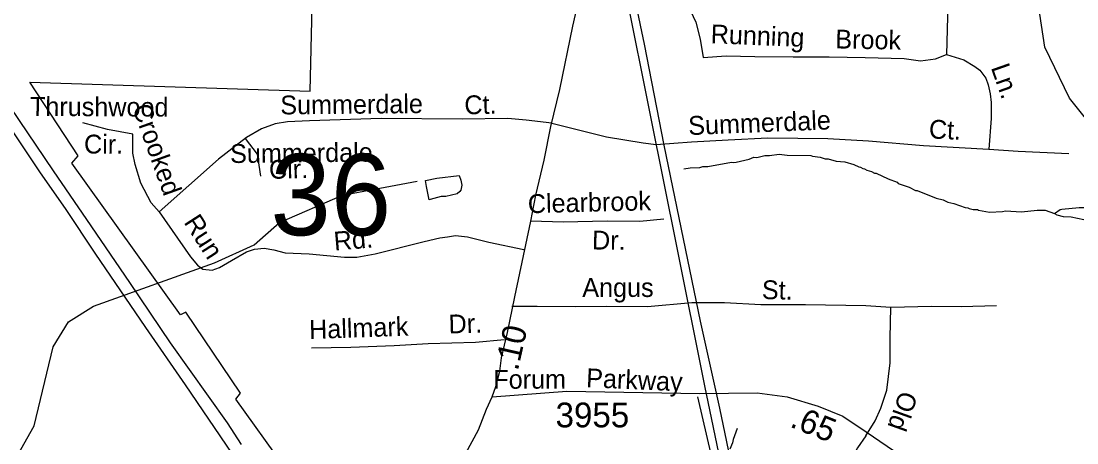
# Model space of a CAD drawing. Extents: x 1547597 to 1699558, y 810033 to 920809.
# Drawn here: x 1613738 to 1619069, y 899092 to 901219 of the extents above; entities that cross this region are included whole.
import ezdxf

# ---------------------------------------------------------------- set-up
doc = ezdxf.new("R2010")
doc.units = 0
for name, color, linetype in [('Exist Boundary Political City Limit New', 7, 'Continuous'), ('Exist Hydrographic Creek Single Shore', 7, 'Continuous'), ('Exist Hydrographic Misc Water Feature', 7, 'Continuous'), ('Exist Road Non-System Type 51', 7, 'Continuous'), ('Exist Road Non-System Type 51 Label', 7, 'Continuous'), ('Exist Road Primary NC Attributed', 7, 'Continuous'), ('Exist Road Primary US Divided Attributed', 7, 'Continuous'), ('Exist Road Secondary Mileage Hundredths English Label', 7, 'Continuous'), ('Exist Road Secondary Structure Standard Bridge Number Label', 7, 'Continuous'), ('Exist Road Secondary Type 51 Attributed', 7, 'Continuous'), ('Exist Road Secondary Type 51 Label', 7, 'Continuous'), ('Exist Road Secondary Type 51 Number Label', 7, 'Continuous'), ('Exist Utilities Electrical Transmission Line', 7, 'Continuous'), ('Map Preparation Boundary City Limit Buffer Line', 7, 'Continuous')]:
    doc.layers.add(name, color=color, linetype=linetype)

msp = doc.modelspace()

# ---------------------------------------------------------------- linework, layer by layer
at = {"layer": 'Exist Boundary Political City Limit New'}
for points in [[(1613781.3, 900910.9), (1615198, 900865.6), (1615211.6, 901508.9)], [(1615770.2, 898455.2), (1615854.3, 898681.6), (1615727.6, 898659), (1615569.2, 898654.5), (1615406.2, 898699.8), (1615225.2, 898808.5), (1615066.8, 898971.6), (1614822.3, 899311.4), (1614845, 899343.2), (1614568.9, 899750.9), (1614541.7, 899737.4), (1613994, 900503.1), (1614025.7, 900539.3), (1613781.3, 900910.9)]]:
    msp.add_lwpolyline(points, dxfattribs=at)
at = {"layer": 'Exist Hydrographic Creek Single Shore'}
msp.add_lwpolyline([(1619181.9, 900644.7), (1619032.1, 900830.1), (1618907.6, 901087.9), (1618847.6, 901478.7)], dxfattribs=at)
at = {"layer": 'Exist Hydrographic Misc Water Feature'}
for points in [[(1617084.5, 900474.3), (1617116.6, 900479.9), (1617164.6, 900481), (1617180.7, 900486.7), (1617204.7, 900486.3), (1617324.9, 900508.3), (1617332.9, 900506.2), (1617348.9, 900507.9), (1617413.1, 900522.8), (1617437.3, 900532.4), (1617453.2, 900532.2), (1617493.4, 900541.5), (1617517.4, 900541.1), (1617565.5, 900548.3), (1617605.3, 900543.5), (1617725.3, 900541.6), (1617733.2, 900537.4), (1617773.1, 900532.8), (1617797, 900524.4), (1617813, 900524.1), (1617852.7, 900513.4), (1617896.6, 900508.7), (1617942.4, 900495.9), (1617968.2, 900483.5), (1617976.2, 900483.4), (1617988.1, 900475.2), (1617996.1, 900474.9), (1618008, 900466.7), (1618031.8, 900460.4), (1618047.6, 900452.1), (1618055.6, 900452), (1618115.2, 900423), (1618160.9, 900406.3), (1618166.8, 900400.1), (1618222.4, 900381.1), (1618254.1, 900364.6), (1618262.1, 900364.5), (1618357.5, 900326.9), (1618393.4, 900318.3), (1618417.1, 900305.9), (1618447.1, 900299.4), (1618504.7, 900278.4), (1618518.6, 900278.2), (1618524.6, 900274.1), (1618544.5, 900269.8), (1618566.5, 900269.4), (1618572.5, 900265.3), (1618628.2, 900256.4), (1618692.3, 900259.2), (1618708.3, 900263), (1618788.2, 900257.7), (1618868.3, 900266.3), (1618908.2, 900265.6), (1618956, 900248.8)], [(1612955.8, 898206.6), (1613198.8, 898293.6), (1613614.7, 898846.4), (1613802.8, 899177.5), (1613899.7, 899576.1), (1613976.7, 899702.5), (1614102.7, 899782), (1614713.8, 899999.3), (1614914.7, 900090.5), (1615041.8, 900202.8), (1615360.7, 900340.7), (1615736.8, 900411.9)], [(1615785.1, 900385.6), (1615779.5, 900415.8), (1615836.4, 900427.4), (1615948.9, 900440.7), (1615958.2, 900417.3), (1615963.7, 900391.3), (1615957.3, 900367.4), (1615953.2, 900359.5), (1615939, 900347.7), (1615882.8, 900334.7), (1615858.8, 900335), (1615802.6, 900320), (1615797.3, 900318.6), (1615785.1, 900385.6)], [(1618956, 900248.8), (1618984.3, 900268.4), (1618992.3, 900270.2), (1619080.4, 900278.7), (1619128.4, 900279.9), (1619134.4, 900283.8), (1619176.4, 900287.1), (1619216.6, 900300.4), (1619224.6, 900300.2), (1619240.8, 900308), (1619334.6, 900329.3)], [(1618956, 900248.8), (1618967.9, 900242.6), (1618999.7, 900234.1), (1619039.7, 900231.4), (1619103.5, 900218.3)], [(1617353.3, 899163.9), (1617332.5, 899108.3), (1617330.3, 899092.3), (1617315.7, 899060.6)]]:
    msp.add_lwpolyline(points, dxfattribs=at)
at = {"layer": 'Exist Road Non-System Type 51'}
for points in [[(1617034.2, 901427.6), (1617094.3, 901465.2), (1617126.9, 901480.3), (1617157, 901490.3), (1617184.6, 901495.3), (1617237.2, 901507.9), (1617307.4, 901515.4), (1617447.7, 901517.9), (1617725.9, 901510.4), (1618350, 901495.3), (1618380.4, 901495.7), (1618395.1, 901492.8), (1618405.1, 901482.8), (1618415.1, 901465.2), (1618420.1, 901435.1), (1618410.1, 901051.4)], [(1617034.2, 901427.6), (1617104.4, 901299.7), (1617144.5, 901214.5), (1617167, 901129.2), (1617182, 901036.4), (1617297.3, 901043.9), (1617442.7, 901041.4), (1617635.7, 901038.9), (1617818.6, 901038.9), (1617999.1, 901036.4), (1618197.1, 901031.4), (1618279.8, 901018.8), (1618355, 901028.9), (1618410.1, 901051.4)], [(1618410.1, 901051.4), (1618497.8, 901023.9), (1618553, 900991.3), (1618578, 900971.2), (1618608.1, 900931.1), (1618620.6, 900898.5), (1618630.7, 900853.3), (1618635.7, 900808.2), (1618635.7, 900727.9), (1618624.3, 900572.9)], [(1616417.4, 900705.2), (1616287.7, 900719.6), (1616195.2, 900727.8), (1615964, 900725), (1615556, 900727.8), (1615194.2, 900716.9), (1615082.6, 900711.4), (1615020.1, 900700.5), (1614952.1, 900676.1), (1614875.9, 900632.5), (1614734.4, 900523.6), (1614435.2, 900256.9)], [(1614301.9, 900648.8), (1614174.1, 900673.3), (1614048.9, 900706)], [(1616417.4, 900705.2), (1616693.3, 900635.2), (1616878.8, 900605.1), (1616944, 900597.5), (1617121.9, 900610.1), (1617307.4, 900620.1), (1617507.9, 900630.1), (1617811.1, 900627.6), (1618016.6, 900615.1), (1618294.8, 900592.5), (1618624.3, 900572.9)], [(1614435.2, 900256.9), (1614394.4, 900303.1), (1614342.7, 900401.1), (1614312.8, 900496.4), (1614301.9, 900553.6), (1614301.9, 900648.8)], [(1614869.8, 900627.9), (1614930.3, 900548.1), (1614946.6, 900436.5)], [(1618624.3, 900572.9), (1618772, 900563.3), (1619028.2, 900550.8)], [(1614435.2, 900256.9), (1614593, 900031), (1614628.3, 899987.4), (1614655.5, 899968.4), (1614701.8, 899962.9), (1614739.9, 899976.5), (1614799.7, 900011.9), (1614875.9, 900055.5), (1614916.7, 900069.1), (1614965.7, 900074.5), (1615014.6, 900066.3), (1615071.7, 900050), (1615191.4, 900044.6), (1615371, 900028.2), (1615433.5, 900028.2), (1615526, 900044.6), (1615773.6, 900107.2), (1615852.5, 900126.2), (1615890.5, 900131.7), (1615931.4, 900137.1), (1615991.2, 900131.7), (1616100, 900104.4), (1616276, 900068)], [(1616983.4, 900219.6), (1616861.3, 900208.9), (1616697.5, 900210.8), (1616475.4, 900205.3), (1616311.6, 900211)], [(1618128.5, 899775.2), (1618002.9, 899782.8), (1617698.9, 899787.8), (1617472.8, 899787.8), (1617289.5, 899797.8), (1617123.7, 899797.8), (1616900.4, 899778.6), (1616694.5, 899779), (1616536.6, 899778.6), (1616342.9, 899778.9), (1616214.8, 899780.3)], [(1618002.9, 899126.7), (1618050.6, 899202.1), (1618078.2, 899267.5), (1618108.4, 899358), (1618126, 899496.2), (1618126, 899621.9), (1618128.5, 899775.2)], [(1618663.5, 899782.8), (1618485.2, 899777.7), (1618334.5, 899780.3), (1618128.5, 899775.2)], [(1616179, 899610.8), (1616031.6, 899598.1), (1615793.8, 899591), (1615621.6, 899580.9), (1615401.8, 899573.3), (1615203.8, 899569.5)], [(1617152.5, 899323.5), (1617288.7, 898736.5), (1617433, 897944.1)], [(1618002.9, 899126.7), (1617960.2, 899066.4), (1617907.4, 898963.3), (1617887.3, 898880.4), (1617879.8, 898787.4), (1617882.3, 898697.4), (1617894.9, 898604.4), (1617930, 898506.4), (1617982.8, 898375.7), (1618057.4, 898164.5), (1618120.2, 898021.3)]]:
    msp.add_lwpolyline(points, dxfattribs=at)
at = {"layer": 'Exist Road Primary NC Attributed'}
for points in [[(1616115.9, 899323.5), (1616135.4, 899376.5), (1616154.7, 899452.8), (1616163.9, 899520.1), (1616193.4, 899648.4), (1616231.1, 899827.6), (1616311.6, 900211), (1616337.1, 900340.8), (1616378.9, 900518.2), (1616412.8, 900687.8), (1616458.5, 900874.8), (1616524.3, 901194.5), (1616577, 901431.8)], [(1615656.6, 898385), (1615742.9, 898565.3), (1615836, 898741.6), (1615903.8, 898878.2), (1615983.7, 899039.4), (1616046.9, 899157.6), (1616087.3, 899261.8), (1616115.9, 899323.5)]]:
    msp.add_lwpolyline(points, dxfattribs=at)
at = {"layer": 'Exist Road Primary US Divided Attributed'}
for points in [[(1614850.5, 899083), (1614779.2, 899192.2), (1614492.6, 899595.9), (1614286.8, 899900.8), (1614070, 900218.4), (1613901.3, 900463.6), (1613684.1, 900785.6), (1613436.1, 901148.9), (1613301.8, 901339.4), (1613142.8, 901557.8), (1612950.8, 901805.2), (1612763.7, 902039.2), (1612586.7, 902249.2), (1612417.9, 902433.5), (1612255.3, 902607.3), (1612037, 902834.7), (1611812.1, 903048.7), (1611549.3, 903293.8), (1611338.5, 903460.5), (1611155.9, 903620), (1610966.4, 903761.7)], [(1611536, 903216.4), (1611826.3, 902949.7), (1611972.6, 902803.6), (1612170.1, 902609.2), (1612231.5, 902540.3), (1612350.7, 902409.7), (1612540, 902206.8), (1612714.7, 901999.1), (1612908.5, 901769.5), (1613090.9, 901530.1), (1613244.5, 901318.3), (1613405.4, 901085.2), (1613644.6, 900736.7), (1613830.4, 900459.9), (1613963.2, 900269.7), (1614109.6, 900048.4), (1614365.7, 899673.9), (1614565.6, 899384), (1614801.3, 899038.5), (1614810, 899025.3)]]:
    msp.add_lwpolyline(points, dxfattribs=at)
at = {"layer": 'Exist Road Secondary Type 51 Attributed'}
msp.add_lwpolyline([(1616115.9, 899323.5), (1616493.5, 899353.1), (1617165.4, 899340.5), (1617455.1, 899344.7), (1617606.3, 899323.7), (1617761.6, 899277.4), (1617887.6, 899227), (1618005.2, 899147.2), (1618387.3, 898886.6), (1618807.2, 898596.6), (1619034, 898428.5), (1619139, 898319.3), (1619195.3, 898229.8)], dxfattribs=at)
at = {"layer": 'Exist Utilities Electrical Transmission Line'}
for points in [[(1616799.8, 901505.7), (1616883.1, 901102.7), (1616983.4, 900593.8), (1617080, 900121), (1617167.3, 899706.1), (1617264.4, 899267.1), (1617361.2, 898798.3), (1617450.1, 898357.4), (1617578.6, 897702), (1617660.8, 897355.3), (1617688.7, 897169.1), (1617654.6, 896813.5), (1617574.5, 896078.7), (1617514.4, 895523.6), (1617454.1, 894970.5), (1617372, 894229.5), (1617266.5, 893193.1), (1617172.9, 892336.5), (1617079.5, 891481.9), (1617014.4, 890860.8), (1616936.5, 890148), (1616875.3, 889488.8)], [(1616788.4, 901375.8), (1616916.9, 900728.6), (1617047.7, 900083.4), (1617187.7, 899379.9), (1617328.1, 898708.5), (1617435.7, 898141.6), (1617524.7, 897708.7), (1617592.9, 897370.1), (1617626.7, 897169.7), (1617625.2, 897039.9), (1617549.5, 896336.8), (1617478.1, 895679.8), (1617399.5, 894911), (1617309.9, 894046.3), (1617218.4, 893187.6), (1617120.1, 892259.1), (1617060.8, 891772), (1617017.6, 891312.6), (1616911.1, 890364.2), (1616817.6, 889513.6)]]:
    msp.add_lwpolyline(points, dxfattribs=at)
at = {"layer": 'Map Preparation Boundary City Limit Buffer Line'}
for points in [[(1613781.3, 900910.9), (1615198, 900865.6), (1615211.6, 901508.9)], [(1615770.2, 898455.2), (1615854.3, 898681.6), (1615727.6, 898659), (1615569.2, 898654.5), (1615406.2, 898699.8), (1615225.2, 898808.5), (1615066.8, 898971.6), (1614822.3, 899311.4), (1614845, 899343.2), (1614568.9, 899750.9), (1614541.7, 899737.4), (1613994, 900503.1), (1614025.7, 900539.3), (1613781.3, 900910.9)]]:
    msp.add_lwpolyline(points, dxfattribs=at)

# ---------------------------------------------------------------- texts
at = {"layer": 'Exist Road Non-System Type 51 Label'}
for s, rotation, p in [('Running', 357.6472, (1617218.3, 901108.1)), ('Brook', 358.8813, (1617848.1, 901081.9)), ('Ln.', 289.3625, (1618633.4, 900985.5)), ('Thrushwood', 359.6785, (1613782.4, 900741.6)), ('Summerdale', 0.5753, (1615046.8, 900748.5)), ('Ct.', 1.3393, (1615976.8, 900748.8)), ('Crooked', 289.7016, (1614298.2, 900782.7)), ('Summerdale', 2.3336, (1617108.2, 900644.3)), ('Ct.', 357.1896, (1618319.8, 900628.2)), ('Cir.', 359.5835, (1614055.2, 900551.8)), ('Summerdale', 0.5753, (1614793.4, 900503.5)), ('Cir.', 1.3393, (1614990.4, 900423.2)), ('Clearbrook', 1.4178, (1616297.5, 900250.1)), ('Run', 302.7749, (1614556.8, 900204.8)), ('Rd.', 4.8703, (1615320.4, 900061.2)), ('Dr.', 359.3266, (1616620.1, 900067.5)), ('Angus', 359.8941, (1616571.3, 899828.4)), ('St.', 358.8357, (1617477.3, 899817.3)), ('Hallmark', 1.9638, (1615193.5, 899615.4)), ('Dr.', 1.7277, (1615897.4, 899643.3)), ('Old', 250.3182, (1618177.6, 899359.9))]:
    msp.add_text(s, height=95, rotation=rotation, dxfattribs=at).set_placement(p)
at = {"layer": 'Exist Road Secondary Mileage Hundredths English Label'}
for s, rotation, p in [('.10', 77.2771, (1616245.5, 899451.4)), ('.65', 338.1831, (1617614.7, 899174.5))]:
    msp.add_text(s, height=120, rotation=rotation, dxfattribs=at).set_placement(p)
at = {"layer": 'Exist Road Secondary Structure Standard Bridge Number Label'}
msp.add_text('36', height=410.1, dxfattribs=at).set_placement((1614996.5, 900139.1))
at = {"layer": 'Exist Road Secondary Type 51 Label'}
for s, rotation, p in [('Forum', 0.2032, (1616122.1, 899364.4)), ('Parkway', 357.4848, (1616589.4, 899372.9))]:
    msp.add_text(s, height=95, rotation=rotation, dxfattribs=at).set_placement(p)
at = {"layer": 'Exist Road Secondary Type 51 Number Label'}
msp.add_text('3955', height=125, dxfattribs=at).set_placement((1616436.4, 899169.9))

doc.saveas('drawing.dxf')
